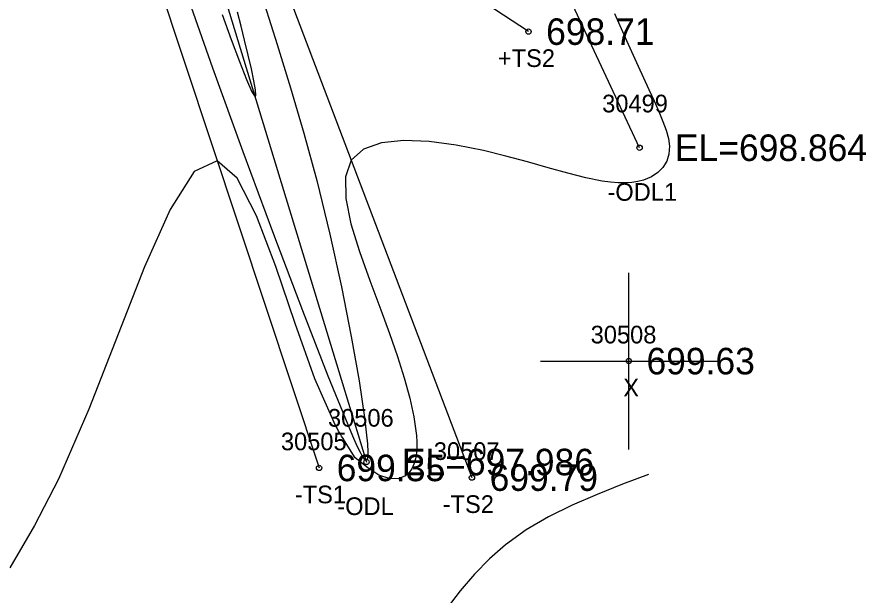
# Model space of a CAD drawing. Extents: x 1376587 to 1378239, y 1000335 to 1003031.
# Drawn here: x 1377533.07 to 1377581.12, y 1001586.51 to 1001619.21 of the extents above; entities that cross this region are included whole.
import ezdxf

# ---------------------------------------------------------------- set-up
doc = ezdxf.new("R2010")
doc.units = 0
for name, color, linetype in [('RD_DTM_BkLn2', 7, 'Continuous'), ('RD_DTM_BkLn_txCode', 7, 'Continuous'), ('RD_DTM_Major1', 7, 'Continuous'), ('RD_DTM_Minor1', 7, 'Continuous'), ('RD_EX_H2O', 7, 'Continuous'), ('RD_EX_H2O_txCode', 7, 'Continuous'), ('RD_EX_Misc', 7, 'Continuous'), ('RD_EX_Misc_txCode', 7, 'Continuous'), ('RD_EX_TX_H2O_ELEV', 7, 'Continuous'), ('RD_EX_TX_Misc_ELEV', 7, 'Continuous'), ('RD_SMD_Locator', 7, 'Continuous')]:
    doc.layers.add(name, color=color, linetype=linetype)

msp = doc.modelspace()

# ---------------------------------------------------------------- linework, layer by layer
at = {"layer": 'RD_DTM_BkLn2'}
for points in [[(1377535.4, 1001644.887), (1377537.794, 1001635.323), (1377541.022, 1001621.285), (1377550.163, 1001593.701)], [(1377562.017, 1001618.386), (1377545.585, 1001629.152), (1377547.046, 1001624.126), (1377558.817, 1001593.153)]]:
    msp.add_lwpolyline(points, dxfattribs=at)
at = {"layer": 'RD_DTM_Major1'}
msp.add_lwpolyline([(1377568.805, 1001593.327), (1377567.344, 1001592.776), (1377565.902, 1001592.206), (1377564.499, 1001591.598), (1377563.153, 1001590.934), (1377561.885, 1001590.193), (1377560.713, 1001589.359), (1377559.804, 1001588.566), (1377558.958, 1001587.693), (1377558.153, 1001586.741), (1377557.368, 1001585.711), (1377556.582, 1001584.605), (1377555.775, 1001583.424), (1377554.406, 1001581.397), (1377552.922, 1001579.218), (1377551.314, 1001576.924), (1377549.574, 1001574.551), (1377547.694, 1001572.133), (1377545.665, 1001569.707), (1377543.152, 1001566.934), (1377540.518, 1001564.145), (1377537.846, 1001561.287), (1377535.223, 1001558.307), (1377532.734, 1001555.151)], dxfattribs=at)
at = {"layer": 'RD_DTM_Minor1'}
for points in [[(1377547.083, 1001619.92), (1377547.8, 1001617.65), (1377548.553, 1001615.214), (1377549.31, 1001612.64), (1377550.041, 1001609.957), (1377550.78, 1001606.934), (1377551.433, 1001603.948), (1377551.987, 1001601.134), (1377552.426, 1001598.625), (1377552.736, 1001596.557), (1377552.901, 1001595.064), (1377552.912, 1001594.903), (1377552.92, 1001594.757), (1377552.924, 1001594.626), (1377552.924, 1001594.511), (1377552.921, 1001594.411), (1377552.914, 1001594.327), (1377552.912, 1001594.308), (1377552.909, 1001594.289), (1377552.906, 1001594.272), (1377552.903, 1001594.255), (1377552.899, 1001594.24), (1377552.895, 1001594.226), (1377552.888, 1001594.205), (1377552.88, 1001594.187), (1377552.871, 1001594.172), (1377552.861, 1001594.16), (1377552.851, 1001594.152), (1377552.839, 1001594.148), (1377552.811, 1001594.149), (1377552.779, 1001594.167), (1377552.743, 1001594.199), (1377552.703, 1001594.248), (1377552.658, 1001594.312), (1377552.608, 1001594.391), (1377552.511, 1001594.567), (1377552.399, 1001594.789), (1377552.273, 1001595.057), (1377552.132, 1001595.371), (1377551.976, 1001595.73), (1377551.804, 1001596.134), (1377550.681, 1001598.902), (1377549.245, 1001602.587), (1377547.606, 1001606.906), (1377545.873, 1001611.577), (1377544.155, 1001616.316), (1377542.56, 1001620.84)], [(1377566.892, 1001619.407), (1377567.57, 1001617.885), (1377568.219, 1001616.435), (1377568.821, 1001615.112), (1377569.123, 1001614.462), (1377569.396, 1001613.862), (1377569.629, 1001613.31), (1377569.813, 1001612.802), (1377569.938, 1001612.333), (1377569.993, 1001611.899), (1377569.964, 1001611.456), (1377569.842, 1001611.056), (1377569.632, 1001610.705), (1377569.341, 1001610.407), (1377568.974, 1001610.167), (1377568.536, 1001609.99), (1377568.215, 1001609.909), (1377567.866, 1001609.857), (1377567.49, 1001609.834), (1377567.086, 1001609.838), (1377566.655, 1001609.87), (1377566.197, 1001609.93), (1377565.261, 1001610.115), (1377564.238, 1001610.373), (1377563.138, 1001610.681), (1377561.969, 1001611.014), (1377560.741, 1001611.349), (1377559.463, 1001611.661), (1377557.919, 1001611.965), (1377556.394, 1001612.165), (1377554.964, 1001612.221), (1377553.703, 1001612.091), (1377552.686, 1001611.738), (1377551.989, 1001611.12), (1377551.655, 1001610.165), (1377551.673, 1001608.941), (1377551.963, 1001607.512), (1377552.444, 1001605.943), (1377553.038, 1001604.299), (1377553.662, 1001602.642), (1377554.152, 1001601.303), (1377554.596, 1001600.014), (1377554.982, 1001598.791), (1377555.297, 1001597.647), (1377555.53, 1001596.598), (1377555.667, 1001595.659), (1377555.678, 1001595.532), (1377555.687, 1001595.408), (1377555.694, 1001595.287), (1377555.698, 1001595.168), (1377555.7, 1001595.052), (1377555.7, 1001594.939), (1377555.678, 1001594.555), (1377555.623, 1001594.21), (1377555.535, 1001593.905), (1377555.413, 1001593.643), (1377555.255, 1001593.426), (1377555.06, 1001593.259), (1377554.64, 1001593.092), (1377554.13, 1001593.096), (1377553.55, 1001593.292), (1377552.922, 1001593.699), (1377552.209, 1001594.273), (1377551.605, 1001595.226), (1377551.52, 1001595.36), (1377551.436, 1001595.499), (1377551.351, 1001595.642), (1377551.267, 1001595.79), (1377551.183, 1001595.942), (1377551.1, 1001596.098), (1377549.932, 1001598.748), (1377548.808, 1001601.882), (1377547.711, 1001605.09), (1377546.622, 1001607.965), (1377545.526, 1001610.097), (1377544.405, 1001611.078), (1377543.098, 1001610.469), (1377541.728, 1001608.328), (1377540.285, 1001605.086), (1377537.14, 1001597.022), (1377535.418, 1001593.063), (1377534.062, 1001590.44), (1377532.66, 1001588.056)], [(1377544.683, 1001619.353), (1377545.191, 1001617.949), (1377545.658, 1001616.698), (1377546.056, 1001615.682), (1377546.361, 1001614.986), (1377546.545, 1001614.692), (1377546.591, 1001614.776), (1377546.564, 1001615.095), (1377546.476, 1001615.608), (1377546.337, 1001616.274), (1377546.159, 1001617.052), (1377545.951, 1001617.9), (1377545.751, 1001618.686), (1377545.541, 1001619.488)]]:
    msp.add_lwpolyline(points, dxfattribs=at)
at = {"layer": 'RD_EX_H2O'}
for points in [[(1377537.481, 1001645.097), (1377539.504, 1001636.633), (1377543.999, 1001623.03), (1377552.851, 1001594.036)], [(1377568.307, 1001611.817), (1377562.642, 1001623.947), (1377541.228, 1001634.596), (1377539.504, 1001636.633)]]:
    msp.add_lwpolyline(points, dxfattribs=at)
at = {"layer": 'RD_EX_Misc'}
for p, q in [((1377567.696, 1001594.746), (1377567.696, 1001604.746)), ((1377562.696, 1001599.746), (1377572.696, 1001599.746))]:
    msp.add_line(p, q, dxfattribs=at)
at = {"layer": 'RD_SMD_Locator'}
for centre in [(1377562.017, 1001618.386), (1377568.307, 1001611.817), (1377567.696, 1001599.746), (1377552.851, 1001594.036), (1377550.163, 1001593.701), (1377558.817, 1001593.153)]:
    msp.add_circle(centre, 0.15, dxfattribs=at)

# ---------------------------------------------------------------- texts
at = {"layer": 'RD_DTM_BkLn_txCode'}
for s, p in [('+TS2', (1377560.285, 1001616.386)), ('30505', (1377548.006, 1001594.701)), ('30507', (1377556.66, 1001594.153)), ('-TS1', (1377548.793, 1001591.701)), ('-TS2', (1377557.163, 1001591.153))]:
    msp.add_text(s, height=1, dxfattribs=at).set_placement(p)
at = {"layer": 'RD_EX_H2O_txCode'}
for s, p in [('30499', (1377566.189, 1001613.817)), ('-ODL1', (1377566.488, 1001608.817)), ('30506', (1377550.67, 1001596.036)), ('-ODL', (1377551.197, 1001591.036))]:
    msp.add_text(s, height=1, dxfattribs=at).set_placement(p)
at = {"layer": 'RD_EX_Misc_txCode'}
for s, p in [('30508', (1377565.539, 1001600.746)), ('X', (1377567.381, 1001597.746))]:
    msp.add_text(s, height=1, dxfattribs=at).set_placement(p)
at = {"layer": 'RD_EX_TX_H2O_ELEV'}
for s, p in [('EL=698.864', (1377570.307, 1001611.067)), ('EL=697.986', (1377554.851, 1001593.286))]:
    msp.add_text(s, height=1.5, dxfattribs=at).set_placement(p)
at = {"layer": 'RD_EX_TX_Misc_ELEV'}
for s, p in [('698.71', (1377563.017, 1001617.636)), ('699.63', (1377568.696, 1001598.996)), ('699.35', (1377551.163, 1001592.951)), ('699.79', (1377559.817, 1001592.403))]:
    msp.add_text(s, height=1.5, dxfattribs=at).set_placement(p)

doc.saveas('drawing.dxf')
